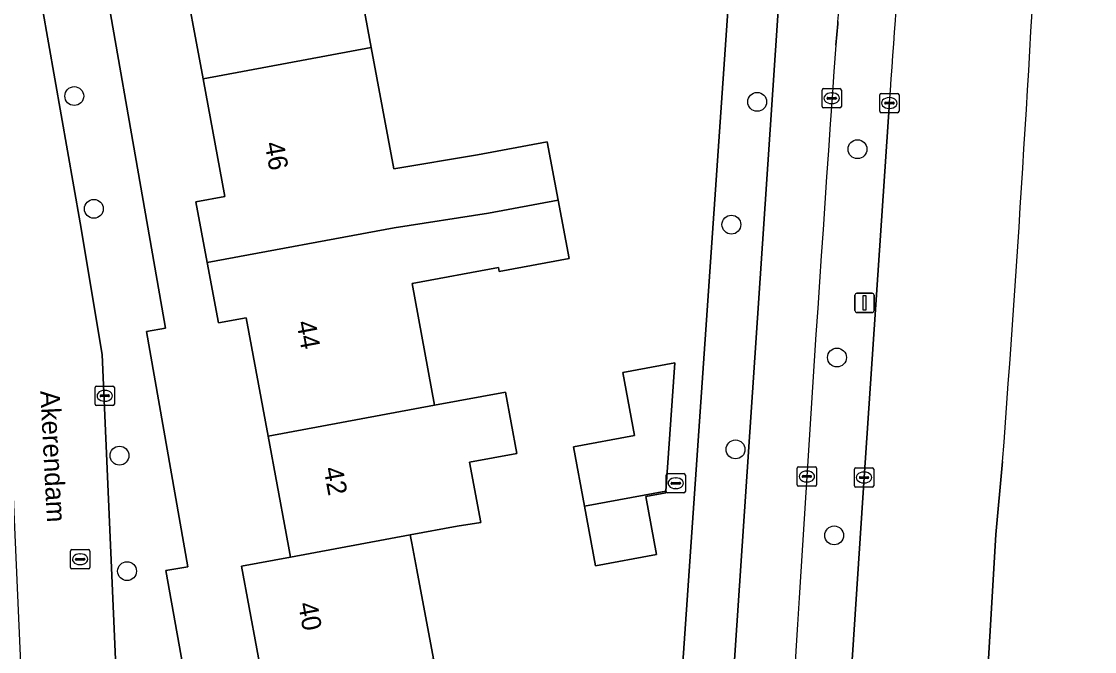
# Model space of a CAD drawing. Extents: x 157793 to 159380, y 380877 to 382313.
# Drawn here: x 158957.7 to 159013.3, y 381515.3 to 381548 of the extents above; entities that cross this region are included whole.
import ezdxf

# ---------------------------------------------------------------- set-up
doc = ezdxf.new("R2010")
doc.units = 0
for name, color, linetype in [('IMGEO_Berm_groen', 7, 'Continuous'), ('IMGEO_Boom', 7, 'Continuous'), ('IMGEO_Erf', 7, 'Continuous'), ('IMGEO_Fietspad_gesloten', 7, 'Continuous'), ('IMGEO_Groenvoorziening', 7, 'Continuous'), ('IMGEO_Kolk', 7, 'Continuous'), ('IMGEO_Lichtmast', 7, 'Continuous'), ('IMGEO_Openbare_ruimte_label', 7, 'Continuous'), ('IMGEO_Pand', 7, 'Continuous'), ('IMGEO_Pand_nummerreeks', 7, 'Continuous'), ('IMGEO_Rijbaan_lokaal_gesloten', 7, 'Continuous'), ('IMGEO_Rijbaan_lokaal_open', 7, 'Continuous'), ('IMGEO_Rioolput', 7, 'Continuous'), ('IMGEO_Voetpad_open', 7, 'Continuous')]:
    doc.layers.add(name, color=color, linetype=linetype)

msp = doc.modelspace()

# ---------------------------------------------------------------- linework, layer by layer
at = {"layer": 'IMGEO_Berm_groen'}
for points in [[(159000.011, 381547.989), (159000, 381547.869), (158999.899, 381546.766)], [(158998.669, 381484.367), (158999.546, 381496.973), (158999.757, 381500), (159000, 381503.492), (159000.099, 381504.914), (159001.365, 381524.362), (159002.68, 381543.8)], [(159008.546, 381525.177), (159008.195, 381521.4), (159006.931, 381500), (159006.678, 381496.371), (159005.138, 381474.302), (159004.763, 381461.892), (159005.498, 381449.499), (159005.977, 381445.475), (159008.181, 381432.472), (159010.233, 381424.488), (159011.039, 381421.35), (159012.309, 381416.836), (159023.346, 381417.626), (159023.776, 381423.909), (159027.132, 381475.186), (159028.444, 381494.533), (159028.815, 381500), (159030.234, 381521.274)]]:
    msp.add_lwpolyline(points, dxfattribs=at)
for centre, radius, start, end in [((158817.146, 381564.065), 183.57, 354.97594, 1.96799), ((158701.273, 381567.728), 302.356, 355.46101, 359.14994), ((157756.283, 381618.892), 1255.765, 355.720174, 357.203247), ((162016.346, 381332.549), 3024.043, 175.937883, 176.767012)]:
    msp.add_arc(centre, radius, start, end, dxfattribs=at)
at = {"layer": 'IMGEO_Boom'}
for centre in [(158960.419, 381544.122), (158995.825, 381543.823), (159001.022, 381541.37), (158961.436, 381538.279), (158994.485, 381537.459), (158999.961, 381530.572), (158994.702, 381525.812), (158962.762, 381525.488), (158999.815, 381521.355), (158963.157, 381519.503)]:
    msp.add_circle(centre, 0.489, dxfattribs=at)
at = {"layer": 'IMGEO_Erf'}
for points in [[(158970.287, 381513.326), (158969.092, 381519.759), (158971.629, 381520.23), (158971.56, 381520.6), (158971.402, 381521.451), (158970.465, 381526.496), (158969.324, 381532.635), (158967.895, 381532.369), (158967.314, 381535.493), (158966.73, 381538.637), (158968.232, 381538.916), (158967.097, 381545.024), (158965.947, 381551.21), (158964.759, 381557.604), (158965.887, 381557.814), (158965.379, 381560.988), (158962.324, 381560.42), (158962.881, 381557.528), (158960.774, 381557.092), (158965.158, 381532.092), (158964.171, 381531.924), (158966.312, 381519.73), (158965.171, 381519.535), (158966.334, 381512.978)], [(158990.957, 381500), (158994.794, 381555.548)], [(158974.668, 381552.829), (158975.818, 381546.643), (158976.987, 381540.351), (158981.329, 381541.085), (158984.943, 381541.757), (158985.506, 381538.728), (158986.068, 381535.701), (158982.454, 381535.03), (158982.416, 381535.237), (158977.929, 381534.404), (158979.1, 381528.101), (158982.776, 381528.784), (158983.367, 381525.604), (158980.909, 381525.147), (158981.489, 381522.024), (158980.265, 381521.834), (158977.839, 381521.383), (158977.919, 381520.954), (158978.175, 381519.579), (158979.035, 381514.95)]]:
    msp.add_lwpolyline(points, dxfattribs=at)
msp.add_lwpolyline([(158986.875, 381522.862), (158986.3, 381525.952), (158989.457, 381526.539), (158988.852, 381529.793), (158991.563, 381530.296), (158991.094, 381523.648), (158991.088, 381523.563), (158990.046, 381523.37), (158990.605, 381520.361), (158987.449, 381519.774)], close=True, dxfattribs=at)
at = {"layer": 'IMGEO_Fietspad_gesloten'}
for points in [[(158997.109, 381551.383), (158993.638, 381500), (158993.468, 381497.486), (158991.123, 381462.773), (158990.963, 381461.235), (158987.347, 381405.491), (158983.544, 381377.688), (158982.728, 381370.037)], [(158999.899, 381546.766), (159000, 381547.869), (159000.011, 381547.989)]]:
    msp.add_lwpolyline(points, dxfattribs=at)
for centre, radius, start, end in [((158817.146, 381564.065), 183.57, 354.97594, 1.96799), ((162016.346, 381332.549), 3024.043, 175.937883, 176.767012)]:
    msp.add_arc(centre, radius, start, end, dxfattribs=at)
at = {"layer": 'IMGEO_Groenvoorziening'}
msp.add_lwpolyline([(158992.508, 381565.85), (158993.05, 381562.869), (158993.269, 381562.906), (158994.794, 381555.548), (158990.957, 381500), (158990.799, 381497.712), (158990.488, 381493.203), (158988.58, 381464.812), (158966.077, 381460.685), (158942.274, 381456.504), (158942.314, 381456.293), (158943.251, 381452.366), (158959.482, 381455.43), (158967.252, 381458.345), (158988.378, 381462.264), (158991.123, 381462.773), (158993.468, 381497.486), (158993.638, 381500), (158997.109, 381551.383)], dxfattribs=at)
at = {"layer": 'IMGEO_Kolk'}
for p, q in [((158999.187, 381543.583), (158999.187, 381544.435)), ((158999.262, 381544.509), (159000.114, 381544.509)), ((159000.188, 381544.435), (159000.188, 381543.583)), ((158999.446, 381544.003), (158999.446, 381544.015)), ((158999.884, 381543.966), (158999.486, 381543.966)), ((158999.489, 381544.052), (158999.887, 381544.052)), ((158999.675, 381544.289), (158999.7, 381544.289)), ((158999.93, 381544.015), (158999.93, 381544.003)), ((159002.175, 381543.335), (159002.175, 381544.187)), ((159002.25, 381544.261), (159003.102, 381544.261)), ((159002.663, 381544.041), (159002.688, 381544.041)), ((159003.176, 381544.187), (159003.176, 381543.335)), ((159000.114, 381543.509), (158999.262, 381543.509)), ((158999.698, 381543.729), (158999.673, 381543.729)), ((159002.434, 381543.755), (159002.434, 381543.767)), ((159002.872, 381543.718), (159002.474, 381543.718)), ((159002.477, 381543.804), (159002.875, 381543.804)), ((159002.686, 381543.481), (159002.661, 381543.481)), ((159002.918, 381543.767), (159002.918, 381543.755)), ((159003.102, 381543.261), (159002.25, 381543.261)), ((158961.499, 381528.164), (158961.499, 381529.016)), ((158961.574, 381529.09), (158962.426, 381529.09)), ((158961.987, 381528.87), (158962.012, 381528.87)), ((158962.5, 381529.016), (158962.5, 381528.164)), ((158961.758, 381528.584), (158961.758, 381528.596)), ((158962.196, 381528.547), (158961.798, 381528.547)), ((158961.801, 381528.633), (158962.199, 381528.633)), ((158962.01, 381528.31), (158961.985, 381528.31)), ((158962.242, 381528.596), (158962.242, 381528.584)), ((158962.426, 381528.09), (158961.574, 381528.09)), ((158991.102, 381523.632), (158991.102, 381524.484)), ((158991.177, 381524.558), (158992.029, 381524.558)), ((158992.103, 381524.484), (158992.103, 381523.632)), ((158997.898, 381523.982), (158997.898, 381524.834)), ((158997.973, 381524.908), (158998.825, 381524.908)), ((158998.157, 381524.402), (158998.157, 381524.414)), ((158998.2, 381524.451), (158998.598, 381524.451)), ((158998.386, 381524.688), (158998.411, 381524.688)), ((158998.641, 381524.414), (158998.641, 381524.402)), ((158998.899, 381524.834), (158998.899, 381523.982)), ((159000.862, 381523.929), (159000.862, 381524.781)), ((159000.937, 381524.855), (159001.789, 381524.855)), ((159001.164, 381524.398), (159001.562, 381524.398)), ((159001.35, 381524.635), (159001.375, 381524.635)), ((159001.863, 381524.781), (159001.863, 381523.929)), ((158991.361, 381524.052), (158991.361, 381524.064)), ((158991.799, 381524.015), (158991.401, 381524.015)), ((158991.404, 381524.101), (158991.802, 381524.101)), ((158991.59, 381524.338), (158991.615, 381524.338)), ((158991.845, 381524.064), (158991.845, 381524.052)), ((158998.825, 381523.908), (158997.973, 381523.908)), ((158998.595, 381524.365), (158998.197, 381524.365)), ((158998.409, 381524.128), (158998.384, 381524.128)), ((159001.789, 381523.855), (159000.937, 381523.855)), ((159001.121, 381524.349), (159001.121, 381524.361)), ((159001.559, 381524.312), (159001.161, 381524.312)), ((159001.373, 381524.075), (159001.348, 381524.075)), ((159001.605, 381524.361), (159001.605, 381524.349)), ((158992.029, 381523.558), (158991.177, 381523.558)), ((158991.613, 381523.778), (158991.588, 381523.778))]:
    msp.add_line(p, q, dxfattribs=at)
for points in [[(158999.187, 381543.583), (158999.187, 381544.435)], [(158999.262, 381544.509), (159000.114, 381544.509)], [(159000.188, 381544.435), (159000.188, 381543.583)], [(159002.175, 381543.335), (159002.175, 381544.187)], [(159002.25, 381544.261), (159003.102, 381544.261)], [(159003.176, 381544.187), (159003.176, 381543.335)], [(159000.114, 381543.509), (158999.262, 381543.509)], [(159003.102, 381543.261), (159002.25, 381543.261)], [(158961.499, 381528.164), (158961.499, 381529.016)], [(158961.574, 381529.09), (158962.426, 381529.09)], [(158962.5, 381529.016), (158962.5, 381528.164)], [(158962.426, 381528.09), (158961.574, 381528.09)], [(158991.102, 381523.632), (158991.102, 381524.484)], [(158991.177, 381524.558), (158992.029, 381524.558)], [(158992.103, 381524.484), (158992.103, 381523.632)], [(158997.898, 381523.982), (158997.898, 381524.834)], [(158997.973, 381524.908), (158998.825, 381524.908)], [(158998.899, 381524.834), (158998.899, 381523.982)], [(159000.862, 381523.929), (159000.862, 381524.781)], [(159000.937, 381524.855), (159001.789, 381524.855)], [(159001.863, 381524.781), (159001.863, 381523.929)], [(158998.825, 381523.908), (158997.973, 381523.908)], [(159001.789, 381523.855), (159000.937, 381523.855)], [(158992.029, 381523.558), (158991.177, 381523.558)]]:
    msp.add_lwpolyline(points, dxfattribs=at)
for centre, radius, start, end in [((158999.264, 381544.433), 0.0765, 91.552, 178.448), ((158999.264, 381544.433), 0.0765, 91.552, 178.448), ((159000.112, 381544.433), 0.0765, 1.552, 88.448), ((159000.112, 381544.433), 0.0765, 1.552, 88.448), ((158999.486, 381544.012), 0.0403, 85.8775, 175.7526), ((158999.483, 381544.002), 0.0366, 178.938, 274.7102), ((158999.887, 381544.009), 0.043, 264.8664, 352.4533), ((158999.891, 381544.014), 0.0386, 1.7309, 96.639), ((159002.252, 381544.185), 0.0765, 91.552, 178.448), ((159002.252, 381544.185), 0.0765, 91.552, 178.448), ((159003.1, 381544.185), 0.0765, 1.552, 88.448), ((159003.1, 381544.185), 0.0765, 1.552, 88.448), ((158999.264, 381543.585), 0.0765, 181.552, 268.448), ((158999.264, 381543.585), 0.0765, 181.552, 268.448), ((159000.112, 381543.585), 0.0765, 271.552, 358.448), ((159000.112, 381543.585), 0.0765, 271.552, 358.448), ((159002.252, 381543.337), 0.0765, 181.552, 268.448), ((159002.252, 381543.337), 0.0765, 181.552, 268.448), ((159002.474, 381543.764), 0.0403, 85.8775, 175.7526), ((159002.471, 381543.754), 0.0366, 178.938, 274.7102), ((159002.875, 381543.761), 0.043, 264.8664, 352.4533), ((159002.879, 381543.766), 0.0386, 1.7309, 96.639), ((159003.1, 381543.337), 0.0765, 271.552, 358.448), ((159003.1, 381543.337), 0.0765, 271.552, 358.448), ((158961.576, 381529.014), 0.0765, 91.552, 178.448), ((158961.576, 381529.014), 0.0765, 91.552, 178.448), ((158962.424, 381529.014), 0.0765, 1.552, 88.448), ((158962.424, 381529.014), 0.0765, 1.552, 88.448), ((158961.798, 381528.593), 0.0403, 85.8775, 175.7526), ((158961.795, 381528.583), 0.0366, 178.938, 274.7102), ((158962.199, 381528.59), 0.043, 264.8664, 352.4533), ((158962.203, 381528.595), 0.0386, 1.7309, 96.639), ((158961.576, 381528.166), 0.0765, 181.552, 268.448), ((158961.576, 381528.166), 0.0765, 181.552, 268.448), ((158962.424, 381528.166), 0.0765, 271.552, 358.448), ((158962.424, 381528.166), 0.0765, 271.552, 358.448), ((158991.179, 381524.482), 0.0765, 91.552, 178.448), ((158991.179, 381524.482), 0.0765, 91.552, 178.448), ((158992.027, 381524.482), 0.0765, 1.552, 88.448), ((158992.027, 381524.482), 0.0765, 1.552, 88.448), ((158997.975, 381524.832), 0.0765, 91.552, 178.448), ((158997.975, 381524.832), 0.0765, 91.552, 178.448), ((158998.197, 381524.411), 0.0403, 85.8775, 175.7526), ((158998.194, 381524.401), 0.0366, 178.938, 274.7102), ((158998.598, 381524.408), 0.043, 264.8664, 352.4533), ((158998.602, 381524.413), 0.0386, 1.7309, 96.639), ((158998.823, 381524.832), 0.0765, 1.552, 88.448), ((158998.823, 381524.832), 0.0765, 1.552, 88.448), ((159000.939, 381524.779), 0.0765, 91.552, 178.448), ((159000.939, 381524.779), 0.0765, 91.552, 178.448), ((159001.161, 381524.358), 0.0403, 85.8775, 175.7526), ((159001.566, 381524.36), 0.0386, 1.7309, 96.639), ((159001.787, 381524.779), 0.0765, 1.552, 88.448), ((159001.787, 381524.779), 0.0765, 1.552, 88.448), ((158991.401, 381524.061), 0.0403, 85.8775, 175.7526), ((158991.398, 381524.051), 0.0366, 178.938, 274.7102), ((158991.802, 381524.058), 0.043, 264.8664, 352.4533), ((158991.806, 381524.063), 0.0386, 1.7309, 96.639), ((158997.975, 381523.984), 0.0765, 181.552, 268.448), ((158997.975, 381523.984), 0.0765, 181.552, 268.448), ((158998.823, 381523.984), 0.0765, 271.552, 358.448), ((158998.823, 381523.984), 0.0765, 271.552, 358.448), ((159000.939, 381523.931), 0.0765, 181.552, 268.448), ((159000.939, 381523.931), 0.0765, 181.552, 268.448), ((159001.158, 381524.348), 0.0366, 178.938, 274.7102), ((159001.562, 381524.355), 0.043, 264.8664, 352.4533), ((159001.787, 381523.931), 0.0765, 271.552, 358.448), ((159001.787, 381523.931), 0.0765, 271.552, 358.448), ((158991.179, 381523.634), 0.0765, 181.552, 268.448), ((158991.179, 381523.634), 0.0765, 181.552, 268.448), ((158992.027, 381523.634), 0.0765, 271.552, 358.448), ((158992.027, 381523.634), 0.0765, 271.552, 358.448)]:
    msp.add_arc(centre, radius, start, end, dxfattribs=at)
for centre, major_axis, ratio, start_param, end_param in [((158999.674, 381544.009), (-0.387, 0.002), 0.722429, 4.712389, 7.853982), ((158999.699, 381544.009), (-0.39, 0.002), 0.717154, 1.570796, 4.712389), ((159002.662, 381543.761), (-0.387, 0.002), 0.722429, 4.712389, 7.853982), ((159002.687, 381543.761), (-0.39, 0.002), 0.717154, 1.570796, 4.712389), ((158961.986, 381528.59), (-0.387, 0.002), 0.722429, 4.712389, 7.853982), ((158962.011, 381528.59), (-0.39, 0.002), 0.717154, 1.570796, 4.712389), ((158998.385, 381524.408), (-0.387, 0.002), 0.722429, 4.712389, 7.853982), ((158998.41, 381524.408), (-0.39, 0.002), 0.717154, 1.570796, 4.712389), ((159001.349, 381524.355), (-0.387, 0.002), 0.722429, 4.712389, 7.853982), ((159001.374, 381524.355), (-0.39, 0.002), 0.717154, 1.570796, 4.712389), ((158991.589, 381524.058), (-0.387, 0.002), 0.722429, 4.712389, 7.853982), ((158991.614, 381524.058), (-0.39, 0.002), 0.717154, 1.570796, 4.712389)]:
    msp.add_ellipse(centre, major_axis=major_axis, ratio=ratio, start_param=start_param, end_param=end_param, dxfattribs=at)
at = {"layer": 'IMGEO_Lichtmast'}
for p, q in [((159000.992, 381533.906), (159001.782, 381533.906)), ((159001.782, 381533.906), (159000.992, 381533.906)), ((159000.892, 381533.006), (159000.892, 381533.806)), ((159000.892, 381533.806), (159000.892, 381533.006)), ((159001.882, 381533.806), (159001.882, 381533.006)), ((159001.882, 381533.006), (159001.882, 381533.806)), ((159001.782, 381532.906), (159000.992, 381532.906)), ((159000.992, 381532.906), (159001.782, 381532.906))]:
    msp.add_line(p, q, dxfattribs=at)
msp.add_lwpolyline([(159001.312, 381533.781), (159001.462, 381533.781), (159001.462, 381533.031), (159001.312, 381533.031), (159001.312, 381533.781)], dxfattribs=at)
for centre, start, end in [((159000.992, 381533.806), 90, 180), ((159000.992, 381533.806), 90, 180), ((159001.782, 381533.806), 0, 90), ((159001.782, 381533.806), 360, 90), ((159000.992, 381533.006), 180, 270), ((159000.992, 381533.006), 180, 270), ((159001.782, 381533.006), 270, 0), ((159001.782, 381533.006), 270, 0)]:
    msp.add_arc(centre, 0.1, start, end, dxfattribs=at)
at = {"layer": 'IMGEO_Pand'}
for points in [[(158965.947, 381551.21), (158967.097, 381545.024), (158975.818, 381546.643), (158974.668, 381552.829)], [(158967.097, 381545.024), (158968.232, 381538.916), (158966.73, 381538.637), (158967.314, 381535.493), (158977.01, 381537.295), (158981.892, 381538.058), (158985.506, 381538.728), (158984.943, 381541.757), (158981.329, 381541.085), (158976.987, 381540.351), (158975.818, 381546.643)], [(158967.314, 381535.493), (158967.895, 381532.369), (158969.324, 381532.635), (158970.465, 381526.496), (158979.1, 381528.101), (158977.929, 381534.404), (158982.416, 381535.237), (158982.454, 381535.03), (158986.068, 381535.701), (158985.506, 381538.728), (158981.892, 381538.058), (158977.01, 381537.295)], [(158991.094, 381523.648), (158991.563, 381530.296), (158988.852, 381529.793), (158989.457, 381526.539), (158986.3, 381525.952), (158986.875, 381522.862)], [(158979.1, 381528.101), (158970.465, 381526.496), (158971.402, 381521.451), (158971.56, 381520.6), (158971.629, 381520.23), (158977.839, 381521.383), (158980.265, 381521.834), (158981.489, 381522.024), (158980.909, 381525.147), (158983.367, 381525.604), (158982.776, 381528.784)], [(158991.094, 381523.648), (158986.875, 381522.862), (158987.449, 381519.774), (158990.605, 381520.361), (158990.046, 381523.37), (158991.088, 381523.563)], [(158977.839, 381521.383), (158971.629, 381520.23), (158969.092, 381519.759), (158970.287, 381513.326), (158979.035, 381514.95), (158978.175, 381519.579), (158977.919, 381520.954)]]:
    msp.add_lwpolyline(points, close=True, dxfattribs=at)
at = {"layer": 'IMGEO_Rijbaan_lokaal_gesloten'}
for points in [[(159002.68, 381543.8), (159001.365, 381524.362), (159000.099, 381504.914), (159000, 381503.492), (158999.757, 381500), (158999.546, 381496.973), (159002.939, 381496.687), (159006.678, 381496.371), (159006.931, 381500), (159008.195, 381521.4)], [(159008.195, 381521.4), (159008.546, 381525.177)]]:
    msp.add_lwpolyline(points, dxfattribs=at)
for centre, radius, start, end in [((158701.273, 381567.728), 302.356, 355.46101, 359.14994), ((157756.283, 381618.892), 1255.765, 355.720174, 357.203247)]:
    msp.add_arc(centre, radius, start, end, dxfattribs=at)
at = {"layer": 'IMGEO_Rijbaan_lokaal_open'}
msp.add_lwpolyline([(158953.582, 381549.739), (158954.295, 381545.549), (158956.789, 381530.943), (158957.134, 381526.096), (158958.394, 381497.449), (158958.391, 381496.947), (158963.385, 381496.943), (158962.904, 381507.021), (158961.867, 381530.73), (158960.734, 381537.561), (158957.777, 381554.356)], dxfattribs=at)
at = {"layer": 'IMGEO_Rioolput'}
for p, q in [((158960.224, 381519.692), (158960.224, 381520.544)), ((158960.299, 381520.618), (158961.151, 381520.618)), ((158961.225, 381520.544), (158961.225, 381519.692)), ((158960.483, 381520.112), (158960.483, 381520.124)), ((158960.921, 381520.075), (158960.523, 381520.075)), ((158960.526, 381520.161), (158960.924, 381520.161)), ((158960.712, 381520.398), (158960.737, 381520.398)), ((158960.967, 381520.124), (158960.967, 381520.112)), ((158961.151, 381519.618), (158960.299, 381519.618)), ((158960.735, 381519.838), (158960.71, 381519.838))]:
    msp.add_line(p, q, dxfattribs=at)
for points in [[(158960.224, 381519.692), (158960.224, 381520.544)], [(158960.299, 381520.618), (158961.151, 381520.618)], [(158961.225, 381520.544), (158961.225, 381519.692)], [(158961.151, 381519.618), (158960.299, 381519.618)]]:
    msp.add_lwpolyline(points, dxfattribs=at)
for centre, radius, start, end in [((158960.301, 381520.542), 0.0765, 91.552, 178.448), ((158960.301, 381520.542), 0.0765, 91.552, 178.448), ((158961.149, 381520.542), 0.0765, 1.552, 88.448), ((158961.149, 381520.542), 0.0765, 1.552, 88.448), ((158960.523, 381520.121), 0.0403, 85.8775, 175.7526), ((158960.52, 381520.111), 0.0366, 178.938, 274.7102), ((158960.924, 381520.118), 0.043, 264.8664, 352.4533), ((158960.928, 381520.123), 0.0386, 1.7309, 96.639), ((158960.301, 381519.694), 0.0765, 181.552, 268.448), ((158960.301, 381519.694), 0.0765, 181.552, 268.448), ((158961.149, 381519.694), 0.0765, 271.552, 358.448), ((158961.149, 381519.694), 0.0765, 271.552, 358.448)]:
    msp.add_arc(centre, radius, start, end, dxfattribs=at)
for centre, major_axis, ratio, start_param, end_param in [((158960.711, 381520.118), (-0.387, 0.002), 0.722429, 4.712389, 7.853982), ((158960.736, 381520.118), (-0.39, 0.002), 0.717154, 1.570796, 4.712389)]:
    msp.add_ellipse(centre, major_axis=major_axis, ratio=ratio, start_param=start_param, end_param=end_param, dxfattribs=at)
at = {"layer": 'IMGEO_Voetpad_open'}
msp.add_lwpolyline([(158960.774, 381557.092), (158957.991, 381556.515), (158957.595, 381555.389), (158957.61, 381555.302), (158957.777, 381554.356), (158960.734, 381537.561), (158961.867, 381530.73), (158962.904, 381507.021), (158963.385, 381496.943), (158966.353, 381497.074), (158965.604, 381501.317), (158968.092, 381501.803), (158967.832, 381503.428), (158966.789, 381503.268), (158965.042, 381512.772), (158966.334, 381512.978), (158965.171, 381519.535), (158966.312, 381519.73), (158964.171, 381531.924), (158965.158, 381532.092)], close=True, dxfattribs=at)

# ---------------------------------------------------------------- texts
at = {"layer": 'IMGEO_Openbare_ruimte_label'}
msp.add_text('Akerendam', height=1, rotation=272.9797, dxfattribs=at).set_placement((158958.654, 381528.841))
at = {"layer": 'IMGEO_Pand_nummerreeks'}
for s, rotation, p in [('46', 280.5278, (158970.283, 381541.671)), ('44', 280.5251, (158971.93, 381532.4)), ('42', 280.525, (158973.337, 381524.824)), ('40', 280.525, (158972.017, 381517.812))]:
    msp.add_text(s, height=1, rotation=rotation, dxfattribs=at).set_placement(p)

doc.saveas('drawing.dxf')
